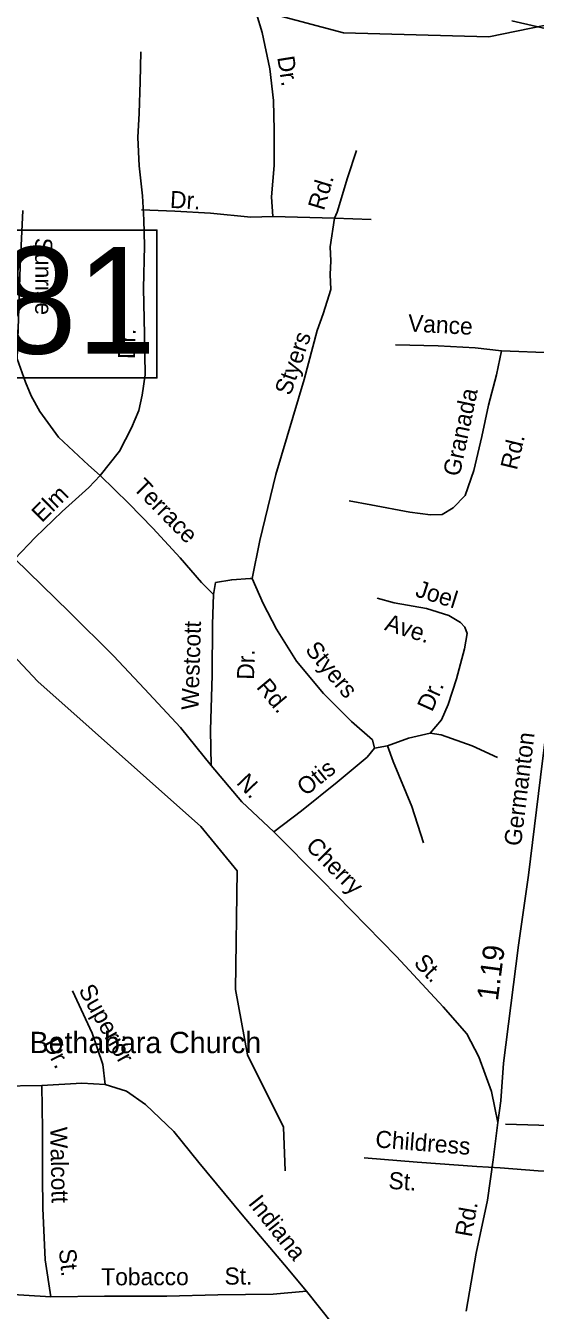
# Model space of a CAD drawing. Extents: x 1551653 to 1702041, y 811336 to 920032.
# Drawn here: x 1625117 to 1627076, y 877060 to 881998 of the extents above; entities that cross this region are included whole.
import ezdxf

# ---------------------------------------------------------------- set-up
doc = ezdxf.new("R2010")
doc.units = 0
for name, color, linetype in [('Old_Level_10', 7, 'Continuous'), ('Old_Level_11', 7, 'Continuous'), ('Old_Level_17', 7, 'Continuous'), ('Old_Level_22', 7, 'Continuous'), ('Old_Level_31', 7, 'Continuous'), ('Old_Level_32', 7, 'Continuous'), ('Old_Level_35', 7, 'Continuous'), ('Old_Level_56', 7, 'Continuous'), ('Old_Level_59', 7, 'Continuous')]:
    doc.layers.add(name, color=color, linetype=linetype)

msp = doc.modelspace()

# ---------------------------------------------------------------- linework, layer by layer
at = {"layer": 'Old_Level_31'}
msp.add_lwpolyline([(1624275.631, 881212.624), (1625621.139, 881212.624), (1625621.139, 880644.346), (1624275.631, 880644.346), (1624275.631, 881212.624)], dxfattribs=at)
at = {"layer": 'Old_Level_32'}
msp.add_lwpolyline([(1626809.999, 877056.094), (1626848.012, 877278.88), (1626891.456, 877482.648), (1626913.179, 877637.511), (1626932.185, 877781.507), (1626943.046, 877865.189), (1626953.907, 878009.185), (1626981.06, 878231.971), (1627010.928, 878462.907), (1627048.941, 878731.881), (1627095.1, 879108.988), (1627119.537, 879304.605), (1627154.836, 879570.861), (1627181.799, 879841.873), (1627208.642, 880089.474), (1627236.71, 880279.214), (1627248.693, 880427.226), (1627269.512, 880550.133), (1627306.986, 880729.704), (1627315.314, 880771.367), (1627357.208, 880902.824), (1627394.682, 881048.647), (1627427.414, 881174.194)], dxfattribs=at)
at = {"layer": 'Old_Level_35'}
for p, q in [((1626304.092, 881257.956), (1626066.729, 881264.075)), ((1626304.092, 881257.956), (1626445.253, 881253.35)), ((1626507.391, 879229.8), (1626457.371, 879220.411)), ((1625213.573, 877111.315), (1624945.027, 877128.261))]:
    msp.add_line(p, q, dxfattribs=at)
for points in [[(1626066.729, 881264.075), (1626062.126, 881340.85), (1626072.414, 881460.15), (1626071.971, 881596.039), (1626069.281, 881709.963), (1626054.554, 881832.131), (1626026.184, 881972.39), (1625981.893, 882116.976), (1625935.066, 882215.385), (1625888.12, 882318), (1625819.446, 882424.656), (1625789.931, 882478.888), (1625790.145, 882509.102), (1625796.637, 882533.183), (1625806.719, 882546.785), (1625830.932, 882566.506), (1625845.637, 882571.211), (1625857.064, 882572.179), (1625908.796, 882557.52), (1625936.808, 882557.353), (1625958.697, 882561.109), (1625971.102, 882570.863), (1625978.986, 882584.712), (1625995.692, 882638.603)], [(1625570.496, 881251.817), (1625565.565, 881343.969), (1625552.911, 881459.898), (1625548.104, 881568.057), (1625553.013, 881662.013), (1625556.448, 881781.816), (1625559.604, 881897.82)], [(1626304.092, 881257.956), (1626314.323, 881281.332), (1626353.815, 881412.808), (1626388.975, 881518.359)], [(1625402.688, 880269.441), (1625357.884, 880308.75), (1625243.338, 880415.763), (1625170.507, 880514.699), (1625137.311, 880575.011), (1625115.759, 880627.278), (1625084.365, 880717.566), (1625088.193, 880832.301), (1625094.866, 881072.307), (1625105.146, 881287.083)], [(1626066.729, 881264.075), (1625982.34, 881262.54), (1625827.44, 881278.009), (1625689.714, 881285.611), (1625561.926, 881290.179)], [(1625986.958, 879873.546), (1626016.529, 880019.031), (1626078.807, 880273.345), (1626187.49, 880638.043), (1626236.591, 880826.91), (1626259.606, 880889.865), (1626274.949, 880939.001), (1626290.293, 880983.531), (1626287.224, 881041.88), (1626290.301, 881093.711), (1626286.991, 881147.608), (1626304.092, 881257.956)], [(1625570.496, 881251.817), (1625573.472, 881151.896), (1625569.913, 880988.152), (1625573.002, 880812.133), (1625576.071, 880656.082), (1625563.796, 880577.771), (1625551.521, 880519.422), (1625523.902, 880451.86), (1625477.872, 880362.801), (1625402.688, 880269.441)], [(1626946.064, 880748.393), (1626844.234, 880759.466), (1626702.508, 880767.15), (1626538.49, 880770.88)], [(1626360.012, 880171.15), (1626443.759, 880156.239), (1626593.483, 880128.585), (1626673.306, 880117.558), (1626717.16, 880119.067), (1626759.503, 880144.625), (1626805.894, 880192.112), (1626839.053, 880287.692), (1626870.543, 880419.332), (1626895.785, 880538.889), (1626926.989, 880656.527), (1626946.064, 880748.393)], [(1626946.064, 880748.393), (1627143.807, 880739.975), (1627306.935, 880729.459)], [(1625402.688, 880269.441), (1625359.226, 880223.296), (1625256.471, 880130.812), (1625153.568, 880030.041), (1625075.317, 879948.772)], [(1625838.406, 879811.125), (1625792.927, 879857.676), (1625710.004, 879952.617), (1625605.243, 880065.809), (1625512.517, 880160.747), (1625402.688, 880269.441)], [(1625829.052, 879153.528), (1625711.893, 879300.47), (1625573.774, 879448.29), (1625454.839, 879574.992), (1625284.412, 879745.28), (1625075.317, 879948.772)], [(1625986.958, 879873.546), (1625978.953, 879873.51), (1625909.009, 879868.326), (1625846.746, 879857.184), (1625838.406, 879811.125)], [(1626457.371, 879220.411), (1626449.815, 879252.382), (1626368.608, 879323.275), (1626261.922, 879430.502), (1626157.404, 879555.699), (1626080.653, 879678.53), (1626029.823, 879777.02), (1625986.958, 879873.546)], [(1625838.406, 879811.125), (1625835.095, 879697.326), (1625832.917, 879501.453), (1625826.611, 879289.456), (1625829.052, 879153.528)], [(1626467.899, 879797.939), (1626533.555, 879779.196), (1626657.193, 879757.874), (1626742.895, 879730.915), (1626788.584, 879704.373), (1626804.424, 879686.24), (1626814.139, 879662.031), (1626803.519, 879602.208), (1626772.154, 879486.578), (1626741.153, 879388.95), (1626714.529, 879329.456), (1626671.859, 879277.891)], [(1626671.859, 879277.891), (1626587.823, 879258.787), (1626507.391, 879229.8)], [(1626671.859, 879277.891), (1626713.752, 879271.437), (1626833.181, 879229.987), (1626930.723, 879184.981)], [(1626070.023, 878898.882), (1626176.922, 878979.561), (1626314.041, 879090.043), (1626429.067, 879186.566), (1626457.371, 879220.411)], [(1626507.391, 879229.8), (1626528.778, 879169.532), (1626600.914, 878996.766), (1626645.287, 878856.379)], [(1626070.023, 878898.882), (1625947.493, 879014.24), (1625829.052, 879153.528)], [(1626932.185, 877781.507), (1626907.748, 877900.508), (1626858.874, 878033.637), (1626813.089, 878122.539), (1626722.131, 878225.649), (1626542.364, 878419.612), (1626253.992, 878714.841), (1626070.023, 878898.882)], [(1625296.143, 878287.465), (1625372.281, 878124.624), (1625412.859, 878004.129), (1625422.12, 877928.095)], [(1625178.372, 877923.254), (1625012.041, 877920.832), (1624843.897, 877911.15)], [(1625422.12, 877928.095), (1625332.604, 877932.937), (1625178.372, 877923.254)], [(1625178.372, 877923.254), (1625181.898, 877755.236), (1625181.806, 877573.331), (1625182.122, 877452.648), (1625191.799, 877254.142), (1625213.573, 877111.315)], [(1626195.824, 877133.103), (1626111.147, 877234.777), (1625949.052, 877426.02), (1625782.601, 877627.916), (1625685.828, 877746.535), (1625576.958, 877850.629), (1625504.377, 877901.466), (1625422.12, 877928.095)], [(1627887.873, 877894.386), (1627855.167, 877840.82), (1627794.36, 877753.603), (1627753.769, 877695.991), (1627729.393, 877668.271), (1627699.055, 877642.671), (1627647.031, 877623.317), (1627524.823, 877606.588), (1627364.764, 877598.432), (1627234.758, 877591.867), (1627086.95, 877595.67), (1626941.1, 877607.238)], [(1626961.117, 877774.931), (1627088.922, 877771.532), (1627198.918, 877768.297), (1627214.807, 877772.179), (1627226.93, 877777.937), (1627234.968, 877789.38), (1627237.264, 877803.94), (1627239.676, 877853.721), (1627243.885, 877863.842), (1627251.913, 877874.885), (1627262.051, 877881.483), (1627376.093, 877890.174), (1627590.049, 877891.831), (1627728.018, 877896.234), (1627887.873, 877894.386)], [(1626941.1, 877607.238), (1626851.353, 877612.261), (1626621.56, 877628.937), (1626417.975, 877645.279)], [(1626195.824, 877133.103), (1626067.599, 877120.998), (1625854.697, 877118.578), (1625658.731, 877113.736), (1625419.217, 877113.736), (1625213.573, 877111.315)], [(1626440.701, 876813.326), (1626345.823, 876944.28), (1626195.824, 877133.103)]]:
    msp.add_lwpolyline(points, dxfattribs=at)
at = {"layer": 'Old_Level_56'}
msp.add_lwpolyline([(1626985.431, 882016.544), (1627286.395, 881947.193), (1627435.955, 881911.534), (1627493.32, 881858.939), (1627863.582, 881368.733), (1628312.728, 880781.868), (1628801.267, 880134.569), (1629342.926, 879412.746), (1629896.098, 878666.675), (1630152.206, 878319.871), (1630360.792, 878027.664)], dxfattribs=at)
at = {"layer": 'Old_Level_59'}
for points in [[(1627165.919, 882010.089), (1626896.866, 881955.873), (1626338.816, 881970.534), (1626072.864, 882041.585)], [(1626113.874, 877595.953), (1626107.825, 877763.48), (1625969.825, 878042.044), (1625923.791, 878292.412), (1625929.84, 878748.653), (1625789.789, 878918.949), (1625163.868, 879476.588), (1624949.966, 879704.214), (1624730.204, 879859.876), (1624351.537, 880194.89), (1624158.822, 880468.991), (1623989.775, 880856.448)]]:
    msp.add_lwpolyline(points, dxfattribs=at)

# ---------------------------------------------------------------- texts
at = {"layer": 'Old_Level_10'}
for s, rotation, p in [('Dr.', 279.021092, (1626083.369, 881876.835)), ('Rd.', 73.281344, (1626263.004, 881284.84)), ('Dr.', 356.840808, (1625670.155, 881298.049)), ('Sunrise', 270.0227, (1625153.061, 881183.077)), ('Vance', 356.896719, (1626585.035, 880822.85)), ('Dr.', 88.702719, (1625536.727, 880716.01)), ('Styers', 71.073425, (1626134.266, 880573.05)), ('Granada', 78.077906, (1626784.456, 880262.418)), ('Rd.', 76.547156, (1627004.446, 880287.127)), ('Terrace', 314.324903, (1625526.124, 880218.909)), ('Elm', 44.400114, (1625178.386, 880084.847)), ('Joel', 342.538383, (1626610.617, 879805.405)), ('Ave.', 342.538383, (1626492.766, 879675.881)), ('Westcott', 88.296269, (1625780.676, 879366.907)), ('Styers', 309.856042, (1626187.937, 879597.576)), ('Dr.', 88.296269, (1625994.185, 879483.009)), ('Rd.', 309.856042, (1626000.736, 879454.307)), ('Dr.', 65.891392, (1626678.788, 879357.26)), ('Otis', 38.859703, (1626192.583, 879033.941)), ('N.', 313.750172, (1625923.388, 879085.15)), ('Cherry', 314.698272, (1626189.324, 878839.741)), ('St.', 313.756517, (1626604.963, 878391.864)), ('Superior', 299.166056, (1625317.875, 878290.752)), ('Dr.', 296.984553, (1625180.822, 878086.665)), ('Walcott', 271.133783, (1625210.75, 877763.81)), ('Childress', 355.410703, (1626459.022, 877686.239)), ('St.', 355.849219, (1626509.633, 877527.016)), ('Indiana', 308.49595, (1625969.179, 877470.153)), ('St.', 276.066633, (1625243.96, 877293.176)), ('Tobacco', 0.111267, (1625407.12, 877155.53)), ('St.', 0.165517, (1625880.951, 877158.219))]:
    msp.add_text(s, height=65.6167, rotation=rotation, dxfattribs=at).set_placement(p)
at = {"layer": 'Old_Level_11'}
for s, rotation, p in [('Germanton', 83.081222, (1627020.489, 878841.957)), ('Rd.', 79.898964, (1626831.015, 877338.277))]:
    msp.add_text(s, height=65.6167, rotation=rotation, dxfattribs=at).set_placement(p)
at = {"layer": 'Old_Level_17'}
msp.add_text('1.19', height=82.0208, rotation=82.630619, dxfattribs=at).set_placement((1626931.631, 878246.61))
at = {"layer": 'Old_Level_22'}
msp.add_text('Bethabara Church', height=82.02083, dxfattribs=at).set_placement((1625131.662, 878048.102))
at = {"layer": 'Old_Level_31'}
msp.add_text('C281', height=410.1042, dxfattribs=at).set_placement((1624306.634, 880737.511))

doc.saveas('drawing.dxf')
